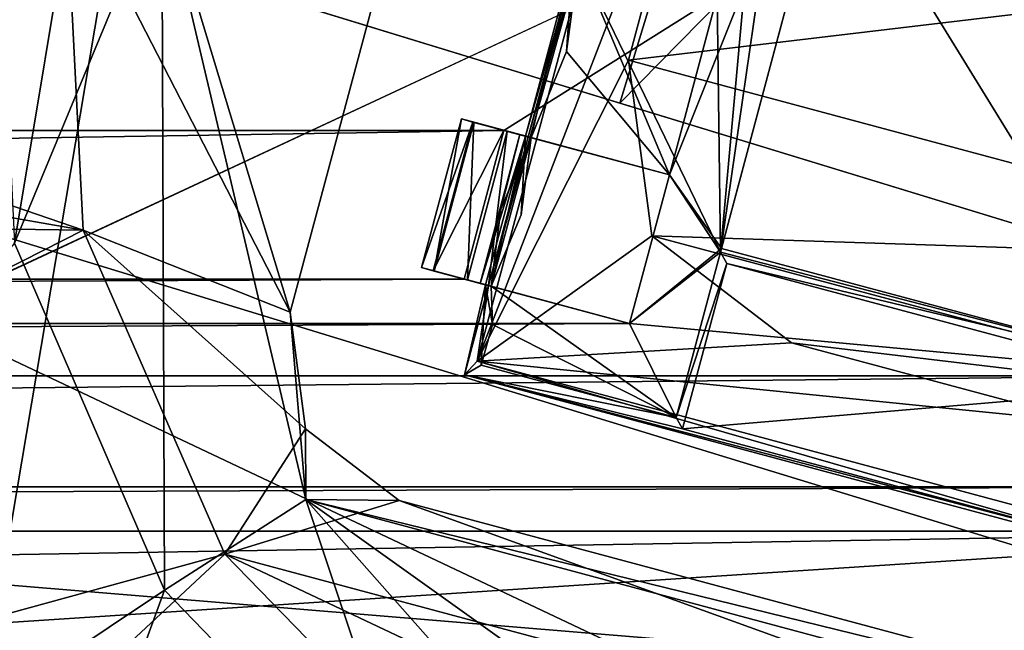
# Model space of a CAD drawing. Header units: millimetres. Extents: x -78 to 78, y -78 to 78.
# Tile 408 of 449: x 13.76 to 16.96, y 61.72 to 63.7. Entities that reach past the tile are written whole.
import ezdxf

# ---------------------------------------------------------------- set-up
doc = ezdxf.new("R2010")
doc.units = ezdxf.units.MM
doc.header["$LTSCALE"] = 41.718519
for name, color, linetype in [('10', 7, 'CONTINUOUS'), ('1017', 7, 'CONTINUOUS'), ('1056', 7, 'CONTINUOUS'), ('1073', 7, 'CONTINUOUS'), ('1154', 7, 'CONTINUOUS'), ('1191', 7, 'CONTINUOUS'), ('1192', 7, 'CONTINUOUS'), ('1196', 7, 'CONTINUOUS'), ('1211', 7, 'CONTINUOUS'), ('158', 7, 'CONTINUOUS'), ('1745', 7, 'CONTINUOUS'), ('1769', 7, 'CONTINUOUS'), ('203', 7, 'CONTINUOUS'), ('249', 7, 'CONTINUOUS'), ('251', 7, 'CONTINUOUS'), ('2704', 7, 'CONTINUOUS'), ('2720', 7, 'CONTINUOUS'), ('3363', 7, 'CONTINUOUS'), ('3385', 7, 'CONTINUOUS'), ('3441', 7, 'CONTINUOUS'), ('3468', 7, 'CONTINUOUS'), ('3470', 7, 'CONTINUOUS'), ('3490', 7, 'CONTINUOUS'), ('3498', 7, 'CONTINUOUS'), ('3515', 7, 'CONTINUOUS'), ('3521', 7, 'CONTINUOUS'), ('3523', 7, 'CONTINUOUS'), ('3542', 7, 'CONTINUOUS'), ('3563', 7, 'CONTINUOUS'), ('3564', 7, 'CONTINUOUS'), ('3570', 7, 'CONTINUOUS'), ('3571', 7, 'CONTINUOUS'), ('3590', 7, 'CONTINUOUS'), ('3591', 7, 'CONTINUOUS'), ('3592', 7, 'CONTINUOUS'), ('3598', 7, 'CONTINUOUS'), ('3618', 7, 'CONTINUOUS'), ('3619', 7, 'CONTINUOUS'), ('3647', 7, 'CONTINUOUS'), ('3649', 7, 'CONTINUOUS'), ('6', 7, 'CONTINUOUS')]:
    doc.layers.add(name, color=color, linetype=linetype)

msp = doc.modelspace()

# ---------------------------------------------------------------- linework, layer by layer
at = {"layer": '10', "linetype": 'CONTINUOUS'}
for points in [[(18.7849, 61.4426, -2), (0, 63, -2), (12.2508, 63.4403, -2), (18.7849, 61.4426, -2)], [(2.1335, 62.1087, -2), (0, 63, -2), (18.7849, 61.4426, -2), (2.1335, 62.1087, -2)], [(11.5198, 61.0495, -2), (2.1335, 62.1087, -2), (18.7849, 61.4426, -2), (11.5198, 61.0495, -2)]]:
    msp.add_3dface(points, dxfattribs=at)
at = {"layer": '1017', "color": 7, "linetype": 'CONTINUOUS'}
for points in [[(10.8032, 59.5557, 26.0387), (14.2311, 61.8461, 23.3613), (13.7428, 62.9725, 23.3613), (10.8032, 59.5557, 26.0387)], [(10.8032, 59.5557, 26.0387), (12.6834, 57.6128, 26.0387), (14.2311, 61.8461, 23.3613), (10.8032, 59.5557, 26.0387)], [(12.6834, 57.6128, 26.0387), (15.0848, 60.964, 23.3613), (14.2311, 61.8461, 23.3613), (12.6834, 57.6128, 26.0387)]]:
    msp.add_3dface(points, dxfattribs=at)
at = {"layer": '1056', "color": 7, "linetype": 'CONTINUOUS'}
for points in [[(14.6395, 62.7491, 23.2), (15.4677, 65.8401, 23.2), (14.2225, 64.1276, 23.2), (14.6395, 62.7491, 23.2)], [(14.6903, 62.1401, 23.2), (14.6395, 62.7491, 23.2), (14.2225, 64.1276, 23.2), (14.6903, 62.1401, 23.2)], [(14.6895, 62.3697, 23.2), (14.6395, 62.7491, 23.2), (14.6903, 62.1401, 23.2), (14.6895, 62.3697, 23.2)], [(14.9931, 62.1368, 23.2), (14.6895, 62.3697, 23.2), (14.6903, 62.1401, 23.2), (14.9931, 62.1368, 23.2)], [(18.084, 61.3085, 23.2), (14.9931, 62.1368, 23.2), (14.6903, 62.1401, 23.2), (18.084, 61.3085, 23.2)], [(18.3479, 61.16, 23.2), (18.084, 61.3085, 23.2), (14.6903, 62.1401, 23.2), (18.3479, 61.16, 23.2)], [(16.3356, 60.9652, 23.2), (18.3479, 61.16, 23.2), (14.6903, 62.1401, 23.2), (16.3356, 60.9652, 23.2)]]:
    msp.add_3dface(points, dxfattribs=at)
at = {"layer": '1073', "color": 7, "linetype": 'CONTINUOUS'}
for points in [[(13.941, 64.1646, 23.2412), (13.6826, 64.1987, 23.3613), (13.7428, 62.9725, 23.3613), (13.941, 64.1646, 23.2412)], [(14.2225, 64.1276, 23.2), (13.941, 64.1646, 23.2412), (13.7428, 62.9725, 23.3613), (14.2225, 64.1276, 23.2)], [(14.2311, 61.8461, 23.3613), (14.2225, 64.1276, 23.2), (13.7428, 62.9725, 23.3613), (14.2311, 61.8461, 23.3613)], [(14.6903, 62.1401, 23.2), (14.2225, 64.1276, 23.2), (14.2311, 61.8461, 23.3613), (14.6903, 62.1401, 23.2)], [(15.0848, 60.964, 23.3613), (14.6903, 62.1401, 23.2), (14.2311, 61.8461, 23.3613), (15.0848, 60.964, 23.3613)], [(16.3356, 60.9652, 23.2), (14.6903, 62.1401, 23.2), (16.1946, 60.4391, 23.3613), (16.3356, 60.9652, 23.2)], [(16.1946, 60.4391, 23.3613), (14.6903, 62.1401, 23.2), (15.0848, 60.964, 23.3613), (16.1946, 60.4391, 23.3613)]]:
    msp.add_3dface(points, dxfattribs=at)
at = {"layer": '1154', "color": 7, "linetype": 'CONTINUOUS'}
for points in [[(8.4236, 63.9839, 23.6629), (8.541, 64.8756, 23.6504), (13.9661, 63.0151, 22.2), (8.4236, 63.9839, 23.6629)], [(8.541, 64.8756, 23.6504), (13.9075, 64.169, 22.2), (13.9661, 63.0151, 22.2), (8.541, 64.8756, 23.6504)], [(8.3066, 63.0947, 23.7), (8.4236, 63.9839, 23.6629), (13.9661, 63.0151, 22.2), (8.3066, 63.0947, 23.7)], [(8.9231, 60.455, 23.7), (8.3066, 63.0947, 23.7), (13.9661, 63.0151, 22.2), (8.9231, 60.455, 23.7)], [(8.9231, 60.455, 23.7), (13.9661, 63.0151, 22.2), (14.4268, 61.9626, 22.2), (8.9231, 60.455, 23.7)], [(10.3118, 58.13, 23.7), (8.9231, 60.455, 23.7), (14.4268, 61.9626, 22.2), (10.3118, 58.13, 23.7)], [(10.3118, 58.13, 23.7), (14.4268, 61.9626, 22.2), (15.2242, 61.1437, 22.2), (10.3118, 58.13, 23.7)]]:
    msp.add_3dface(points, dxfattribs=at)
at = {"layer": '1191', "color": 7, "linetype": 'CONTINUOUS'}
for points in [[(14.6395, 62.7491, 22.2), (15.4677, 65.8401, 22.2), (14.6395, 62.7491, 23.2), (14.6395, 62.7491, 22.2)], [(14.6395, 62.7491, 23.2), (15.4677, 65.8401, 22.2), (15.4677, 65.8401, 23.2), (14.6395, 62.7491, 23.2)]]:
    msp.add_3dface(points, dxfattribs=at)
at = {"layer": '1192', "color": 7, "linetype": 'CONTINUOUS'}
for points in [[(18.084, 61.3085, 22.2), (14.9931, 62.1368, 22.2), (18.084, 61.3085, 23.2), (18.084, 61.3085, 22.2)], [(18.084, 61.3085, 23.2), (14.9931, 62.1368, 22.2), (14.9931, 62.1368, 23.2), (18.084, 61.3085, 23.2)]]:
    msp.add_3dface(points, dxfattribs=at)
at = {"layer": '1196', "color": 7, "linetype": 'CONTINUOUS'}
for points in [[(14.6395, 62.7491, 22.2), (13.9075, 64.169, 22.2), (15.4677, 65.8401, 22.2), (14.6395, 62.7491, 22.2)], [(13.9661, 63.0151, 22.2), (13.9075, 64.169, 22.2), (14.6395, 62.7491, 22.2), (13.9661, 63.0151, 22.2)], [(14.4268, 61.9626, 22.2), (13.9661, 63.0151, 22.2), (14.6895, 62.3697, 22.2), (14.4268, 61.9626, 22.2)], [(14.6895, 62.3697, 22.2), (13.9661, 63.0151, 22.2), (14.6395, 62.7491, 22.2), (14.6895, 62.3697, 22.2)], [(14.9931, 62.1368, 22.2), (14.4268, 61.9626, 22.2), (14.6895, 62.3697, 22.2), (14.9931, 62.1368, 22.2)], [(18.4874, 60.8746, 22.2), (14.4268, 61.9626, 22.2), (14.9931, 62.1368, 22.2), (18.4874, 60.8746, 22.2)], [(18.084, 61.3085, 22.2), (18.4874, 60.8746, 22.2), (14.9931, 62.1368, 22.2), (18.084, 61.3085, 22.2)], [(15.2242, 61.1437, 22.2), (14.4268, 61.9626, 22.2), (17.3873, 60.5641, 22.2), (15.2242, 61.1437, 22.2)], [(17.3873, 60.5641, 22.2), (14.4268, 61.9626, 22.2), (18.4874, 60.8746, 22.2), (17.3873, 60.5641, 22.2)]]:
    msp.add_3dface(points, dxfattribs=at)
at = {"layer": '1211', "color": 7, "linetype": 'CONTINUOUS'}
for points in [[(14.6895, 62.3697, 22.2), (14.6395, 62.7491, 22.2), (14.6895, 62.3697, 23.2), (14.6895, 62.3697, 22.2)], [(14.6895, 62.3697, 23.2), (14.6395, 62.7491, 22.2), (14.6395, 62.7491, 23.2), (14.6895, 62.3697, 23.2)], [(14.9931, 62.1368, 22.2), (14.6895, 62.3697, 22.2), (14.9931, 62.1368, 23.2), (14.9931, 62.1368, 22.2)], [(14.9931, 62.1368, 23.2), (14.6895, 62.3697, 22.2), (14.6895, 62.3697, 23.2), (14.9931, 62.1368, 23.2)]]:
    msp.add_3dface(points, dxfattribs=at)
at = {"layer": '158', "linetype": 'CONTINUOUS'}
for points in [[(12.2508, 63.4403), (18.7849, 61.4426), (12.2508, 63.4403, -2), (12.2508, 63.4403)], [(18.7849, 61.4426), (18.7849, 61.4426, -2), (12.2508, 63.4403, -2), (18.7849, 61.4426)]]:
    msp.add_3dface(points, dxfattribs=at)
at = {"layer": '1745', "linetype": 'CONTINUOUS'}
for points in [[(15.8595, 74.6681, 28.7), (-7.9703, 75.9162, 28.7), (2.0882, 57.7341, 28.7), (15.8595, 74.6681, 28.7)], [(12.7666, 56.3438, 28.7), (15.8595, 74.6681, 28.7), (2.0882, 57.7341, 28.7), (12.7666, 56.3438, 28.7)], [(23.0088, 52.9929, 28.7), (15.8595, 74.6681, 28.7), (12.7666, 56.3438, 28.7), (23.0088, 52.9929, 28.7)], [(38.1672, 66.1075, 28.7), (15.8595, 74.6681, 28.7), (24.936, 50.8549, 28.7), (38.1672, 66.1075, 28.7)], [(24.936, 50.8549, 28.7), (15.8595, 74.6681, 28.7), (23.362, 52.8149, 28.7), (24.936, 50.8549, 28.7)], [(23.362, 52.8149, 28.7), (15.8595, 74.6681, 28.7), (23.1879, 52.9089, 28.7), (23.362, 52.8149, 28.7)], [(23.1879, 52.9089, 28.7), (15.8595, 74.6681, 28.7), (23.0088, 52.9929, 28.7), (23.1879, 52.9089, 28.7)]]:
    msp.add_3dface(points, dxfattribs=at)
at = {"layer": '1769', "linetype": 'CONTINUOUS'}
for points in [[(24.562, 60.6528, 26.2), (10.0938, 72.6977, 26.2), (15.511, 72.9864, 26.2), (24.562, 60.6528, 26.2)], [(27.6073, 68.005, 26.2), (24.562, 60.6528, 26.2), (15.511, 72.9864, 26.2), (27.6073, 68.005, 26.2)], [(9.0551, 64.8079, 26.2), (10.0938, 72.6977, 26.2), (22.9916, 58.2182, 26.2), (9.0551, 64.8079, 26.2)], [(10.0938, 72.6977, 26.2), (24.562, 60.6528, 26.2), (22.9916, 58.2182, 26.2), (10.0938, 72.6977, 26.2)], [(9.0551, 64.8079, 26.2), (22.9916, 58.2182, 26.2), (20.6607, 56.4893, 26.2), (9.0551, 64.8079, 26.2)], [(9.0551, 64.8079, 26.2), (20.6607, 56.4893, 26.2), (9.1978, 61.9142, 26.2), (9.0551, 64.8079, 26.2)], [(20.6607, 56.4893, 26.2), (17.8776, 55.6942, 26.2), (9.1978, 61.9142, 26.2), (20.6607, 56.4893, 26.2)], [(17.8776, 55.6942, 26.2), (10.352, 59.2515, 26.2), (9.1978, 61.9142, 26.2), (17.8776, 55.6942, 26.2)]]:
    msp.add_3dface(points, dxfattribs=at)
at = {"layer": '203', "linetype": 'CONTINUOUS'}
for points in [[(14.2327, 63.88, 2.1264), (17.1923, 62.9752, 3.2), (14.8367, 66.8021, 1.8922), (14.2327, 63.88, 2.1264)], [(17.1923, 62.9752, 3.2), (18.061, 65.8164, 3.2), (14.8367, 66.8021, 1.8922), (17.1923, 62.9752, 3.2)]]:
    msp.add_3dface(points, dxfattribs=at)
at = {"layer": '249', "linetype": 'CONTINUOUS'}
for points in [[(14.2327, 63.88, 2.1264), (14.655, 63.7509, -0.4), (15.7108, 63.4281, 0.769), (14.2327, 63.88, 2.1264)], [(17.1923, 62.9752, 3.2), (14.2327, 63.88, 2.1264), (17.1923, 62.9752, 1.2), (17.1923, 62.9752, 3.2)], [(17.1923, 62.9752, 1.2), (14.2327, 63.88, 2.1264), (15.7108, 63.4281, 0.769), (17.1923, 62.9752, 1.2)]]:
    msp.add_3dface(points, dxfattribs=at)
at = {"layer": '251', "linetype": 'CONTINUOUS'}
for points in [[(15.7108, 63.4281, 0.769), (14.655, 63.7509, -0.4), (16.5795, 66.2693, 0.769), (15.7108, 63.4281, 0.769)], [(18.061, 65.8164, 1.2), (15.7108, 63.4281, 0.769), (16.5795, 66.2693, 0.769), (18.061, 65.8164, 1.2)], [(17.1923, 62.9752, 1.2), (15.7108, 63.4281, 0.769), (18.061, 65.8164, 1.2), (17.1923, 62.9752, 1.2)]]:
    msp.add_3dface(points, dxfattribs=at)
at = {"layer": '2704', "linetype": 'CONTINUOUS'}
for points in [[(16.0407, 62.9557, 21.67), (16.5779, 64.9605, 21.67), (15.872, 63.1953, 21.67), (16.0407, 62.9557, 21.67)], [(15.872, 63.1953, 21.67), (16.5779, 64.9605, 21.67), (16.0273, 63.7748, 21.67), (15.872, 63.1953, 21.67)], [(-15.3341, 63.3395, 21.67), (16.0273, 63.7748, 21.67), (-16.0273, 63.7749, 21.67), (-15.3341, 63.3395, 21.67)], [(15.3341, 63.3394, 21.67), (16.0273, 63.7748, 21.67), (-15.3341, 63.3395, 21.67), (15.3341, 63.3394, 21.67)], [(15.3341, 63.3394, 21.67), (15.872, 63.1953, 21.67), (16.0273, 63.7748, 21.67), (15.3341, 63.3394, 21.67)], [(15.3341, 63.3394, 21.67), (-15.3341, 63.3395, 21.67), (-15.2047, 62.8565, 21.67), (15.3341, 63.3394, 21.67)], [(15.2047, 62.8565, 21.67), (15.3341, 63.3394, 21.67), (-15.2047, 62.8565, 21.67), (15.2047, 62.8565, 21.67)], [(15.7426, 62.7123, 21.67), (16.0407, 62.9557, 21.67), (15.872, 63.1953, 21.67), (15.7426, 62.7123, 21.67)], [(17.5862, 62.5416, 21.67), (16.0407, 62.9557, 21.67), (15.7426, 62.7123, 21.67), (17.5862, 62.5416, 21.67)], [(15.7426, 62.7123, 21.67), (15.2047, 62.8565, 21.67), (-15.7426, 62.7124, 21.67), (15.7426, 62.7123, 21.67)], [(-15.7426, 62.7124, 21.67), (15.2047, 62.8565, 21.67), (-15.2047, 62.8565, 21.67), (-15.7426, 62.7124, 21.67)], [(-17.5862, 62.5416, 21.67), (15.7426, 62.7123, 21.67), (-15.7426, 62.7124, 21.67), (-17.5862, 62.5416, 21.67)], [(17.5862, 62.5416, 21.67), (15.7426, 62.7123, 21.67), (-17.5862, 62.5416, 21.67), (17.5862, 62.5416, 21.67)], [(17.7227, 62.1817, 21.67), (17.5862, 62.5416, 21.67), (-17.7227, 62.1818, 21.67), (17.7227, 62.1817, 21.67)], [(17.5862, 62.5416, 21.67), (-17.5862, 62.5416, 21.67), (-17.7227, 62.1818, 21.67), (17.5862, 62.5416, 21.67)], [(17.7227, 62.1817, 21.67), (-17.7227, 62.1818, 21.67), (-18.2607, 62.0377, 21.67), (17.7227, 62.1817, 21.67)], [(18.2606, 62.0376, 21.67), (17.7227, 62.1817, 21.67), (-18.2607, 62.0377, 21.67), (18.2606, 62.0376, 21.67)], [(18.2606, 62.0376, 21.67), (-18.2607, 62.0377, 21.67), (-10.8683, 61.5473, 21.67), (18.2606, 62.0376, 21.67)], [(10.8402, 61.5523, 21.67), (18.2606, 62.0376, 21.67), (-10.8683, 61.5473, 21.67), (10.8402, 61.5523, 21.67)], [(32.3051, 59.1177, 21.67), (18.2606, 62.0376, 21.67), (10.8402, 61.5523, 21.67), (32.3051, 59.1177, 21.67)]]:
    msp.add_3dface(points, dxfattribs=at)
at = {"layer": '2720', "linetype": 'CONTINUOUS'}
for points in [[(-21.6495, 66.5675, 20.074), (21.6343, 66.5724, 20.074), (10.8681, 61.5473, 20.074), (-21.6495, 66.5675, 20.074)], [(21.6343, 66.5724, 20.074), (41.111, 56.6556, 20.074), (10.8681, 61.5473, 20.074), (21.6343, 66.5724, 20.074)]]:
    msp.add_3dface(points, dxfattribs=at)
at = {"layer": '3363', "linetype": 'CONTINUOUS'}
for points in [[(16.0407, 62.9557, 21.67), (17.5862, 62.5416, 21.67), (16.0376, 62.9439, 21.845), (16.0407, 62.9557, 21.67)], [(16.0376, 62.9439, 21.845), (17.5862, 62.5416, 21.67), (16.0586, 62.9075, 22.27), (16.0376, 62.9439, 21.845)], [(16.0586, 62.9075, 22.27), (17.5862, 62.5416, 21.67), (17.5466, 62.5087, 22.27), (16.0586, 62.9075, 22.27)]]:
    msp.add_3dface(points, dxfattribs=at)
at = {"layer": '3385', "linetype": 'CONTINUOUS'}
for points in [[(16.0407, 62.9557, 21.67), (16.0376, 62.9439, 21.845), (16.5811, 64.9723, 21.845), (16.0407, 62.9557, 21.67)], [(16.5779, 64.9605, 21.67), (16.0407, 62.9557, 21.67), (16.5811, 64.9723, 21.845), (16.5779, 64.9605, 21.67)]]:
    msp.add_3dface(points, dxfattribs=at)
at = {"layer": '3441', "linetype": 'CONTINUOUS'}
for points in [[(16.0376, 62.9439, 21.845), (16.0586, 62.9075, 22.27), (15.8936, 62.4065, 21.845), (16.0376, 62.9439, 21.845)], [(15.8936, 62.4065, 21.845), (16.0586, 62.9075, 22.27), (15.9146, 62.3701, 22.27), (15.8936, 62.4065, 21.845)]]:
    msp.add_3dface(points, dxfattribs=at)
at = {"layer": '3468', "linetype": 'CONTINUOUS'}
for points in [[(16.5811, 64.9723, 21.845), (16.0376, 62.9439, 21.845), (16.312, 64.8374, 21.845), (16.5811, 64.9723, 21.845)], [(16.312, 64.8374, 21.845), (16.0376, 62.9439, 21.845), (16.1567, 64.2578, 21.845), (16.312, 64.8374, 21.845)], [(16.1567, 64.2578, 21.845), (16.0376, 62.9439, 21.845), (16.0273, 63.7748, 21.845), (16.1567, 64.2578, 21.845)], [(15.5772, 63.8954, 21.845), (15.872, 63.1953, 21.845), (15.5372, 63.5956, 21.845), (15.5772, 63.8954, 21.845)], [(16.0376, 62.9439, 21.845), (15.872, 63.1953, 21.845), (15.5772, 63.8954, 21.845), (16.0376, 62.9439, 21.845)], [(16.0273, 63.7748, 21.845), (16.0376, 62.9439, 21.845), (15.5772, 63.8954, 21.845), (16.0273, 63.7748, 21.845)], [(15.5372, 63.5956, 21.845), (15.872, 63.1953, 21.845), (15.4221, 63.3158, 21.845), (15.5372, 63.5956, 21.845)], [(15.872, 63.1953, 21.845), (16.0376, 62.9439, 21.845), (15.7426, 62.7123, 21.845), (15.872, 63.1953, 21.845)], [(15.7426, 62.7123, 21.845), (16.0376, 62.9439, 21.845), (15.8936, 62.4065, 21.845), (15.7426, 62.7123, 21.845)], [(15.2925, 62.8329, 21.845), (15.7426, 62.7123, 21.845), (15.8936, 62.4065, 21.845), (15.2925, 62.8329, 21.845)], [(15.2973, 62.7086, 21.845), (15.2925, 62.8329, 21.845), (15.8936, 62.4065, 21.845), (15.2973, 62.7086, 21.845)], [(15.2596, 62.5764, 21.845), (15.2973, 62.7086, 21.845), (15.8936, 62.4065, 21.845), (15.2596, 62.5764, 21.845)]]:
    msp.add_3dface(points, dxfattribs=at)
at = {"layer": '3470', "linetype": 'CONTINUOUS'}
for points in [[(16.0586, 62.9075, 22.27), (17.5466, 62.5087, 22.27), (15.9146, 62.3701, 22.27), (16.0586, 62.9075, 22.27)], [(17.5466, 62.5087, 22.27), (17.4027, 61.9714, 22.27), (15.9146, 62.3701, 22.27), (17.5466, 62.5087, 22.27)]]:
    msp.add_3dface(points, dxfattribs=at)
at = {"layer": '3490', "linetype": 'CONTINUOUS'}
for points in [[(15.2925, 62.8329, 21.845), (15.0664, 62.8935, 21.896), (15.104, 62.8834, 21.7623), (15.2925, 62.8329, 21.845)], [(15.0664, 62.8935, 21.896), (15.2925, 62.8329, 21.845), (15.2567, 62.8425, 22.1542), (15.0664, 62.8935, 21.896)], [(15.0664, 62.8935, 22.421), (15.0664, 62.8935, 21.896), (15.2567, 62.8425, 22.1542), (15.0664, 62.8935, 22.421)], [(15.1072, 62.8826, 22.5598), (15.0664, 62.8935, 22.421), (15.2742, 62.8378, 22.4493), (15.1072, 62.8826, 22.5598)], [(15.2742, 62.8378, 22.4493), (15.0664, 62.8935, 22.421), (15.2567, 62.8425, 22.1542), (15.2742, 62.8378, 22.4493)], [(15.2047, 62.8565, 21.67), (15.7426, 62.7123, 21.845), (15.104, 62.8834, 21.7623), (15.2047, 62.8565, 21.67)], [(15.7426, 62.7123, 21.845), (15.2925, 62.8329, 21.845), (15.104, 62.8834, 21.7623), (15.7426, 62.7123, 21.845)], [(15.2155, 62.8536, 22.652), (15.1072, 62.8826, 22.5598), (15.2838, 62.8353, 22.6698), (15.2155, 62.8536, 22.652)], [(15.2838, 62.8353, 22.6698), (15.1072, 62.8826, 22.5598), (15.2742, 62.8378, 22.4493), (15.2838, 62.8353, 22.6698)], [(15.2047, 62.8565, 21.67), (15.7426, 62.7123, 21.67), (15.7426, 62.7123, 21.845), (15.2047, 62.8565, 21.67)]]:
    msp.add_3dface(points, dxfattribs=at)
at = {"layer": '3498', "linetype": 'CONTINUOUS'}
for points in [[(15.7426, 62.7123, 21.67), (15.872, 63.1953, 21.67), (15.7426, 62.7123, 21.845), (15.7426, 62.7123, 21.67)], [(15.872, 63.1953, 21.67), (15.872, 63.1953, 21.845), (15.7426, 62.7123, 21.845), (15.872, 63.1953, 21.67)]]:
    msp.add_3dface(points, dxfattribs=at)
at = {"layer": '3515', "linetype": 'CONTINUOUS'}
for points in [[(15.1958, 63.3765, 21.896), (15.2334, 63.3664, 21.7623), (15.0664, 62.8935, 21.896), (15.1958, 63.3765, 21.896)], [(15.0664, 62.8935, 21.896), (15.2334, 63.3664, 21.7623), (15.104, 62.8834, 21.7623), (15.0664, 62.8935, 21.896)], [(15.2334, 63.3664, 21.7623), (15.3341, 63.3394, 21.67), (15.104, 62.8834, 21.7623), (15.2334, 63.3664, 21.7623)], [(15.3341, 63.3394, 21.67), (15.2047, 62.8565, 21.67), (15.104, 62.8834, 21.7623), (15.3341, 63.3394, 21.67)]]:
    msp.add_3dface(points, dxfattribs=at)
at = {"layer": '3521', "linetype": 'CONTINUOUS'}
for points in [[(15.2061, 62.5455, 22.67), (15.2061, 62.5455, 22.47), (18.1039, 61.769, 22.47), (15.2061, 62.5455, 22.67)], [(18.1039, 61.769, 22.67), (15.2061, 62.5455, 22.67), (18.1039, 61.769, 22.47), (18.1039, 61.769, 22.67)]]:
    msp.add_3dface(points, dxfattribs=at)
at = {"layer": '3523', "linetype": 'CONTINUOUS'}
for points in [[(15.2596, 62.5764, 21.845), (15.8936, 62.4065, 21.845), (15.2061, 62.5455, 22.47), (15.2596, 62.5764, 21.845)], [(15.2061, 62.5455, 22.47), (15.8936, 62.4065, 21.845), (15.9146, 62.3701, 22.27), (15.2061, 62.5455, 22.47)], [(18.1039, 61.769, 22.47), (15.2061, 62.5455, 22.47), (17.4027, 61.9714, 22.27), (18.1039, 61.769, 22.47)], [(17.4027, 61.9714, 22.27), (15.2061, 62.5455, 22.47), (15.9146, 62.3701, 22.27), (17.4027, 61.9714, 22.27)]]:
    msp.add_3dface(points, dxfattribs=at)
at = {"layer": '3542', "linetype": 'CONTINUOUS'}
for points in [[(15.386, 63.3255, 22.1557), (15.4221, 63.3158, 21.845), (15.1958, 63.3765, 21.896), (15.386, 63.3255, 22.1557)], [(15.1958, 63.3765, 21.896), (15.4221, 63.3158, 21.845), (15.2334, 63.3664, 21.7623), (15.1958, 63.3765, 21.896)], [(15.4036, 63.3208, 22.4493), (15.386, 63.3255, 22.1557), (15.1958, 63.3765, 22.421), (15.4036, 63.3208, 22.4493)], [(15.1958, 63.3765, 22.421), (15.386, 63.3255, 22.1557), (15.1958, 63.3765, 21.896), (15.1958, 63.3765, 22.421)], [(15.2366, 63.3655, 22.5598), (15.4036, 63.3208, 22.4493), (15.1958, 63.3765, 22.421), (15.2366, 63.3655, 22.5598)], [(15.872, 63.1953, 21.67), (15.3341, 63.3394, 21.67), (15.2334, 63.3664, 21.7623), (15.872, 63.1953, 21.67)], [(15.872, 63.1953, 21.845), (15.872, 63.1953, 21.67), (15.2334, 63.3664, 21.7623), (15.872, 63.1953, 21.845)], [(15.4221, 63.3158, 21.845), (15.872, 63.1953, 21.845), (15.2334, 63.3664, 21.7623), (15.4221, 63.3158, 21.845)], [(15.3449, 63.3365, 22.652), (15.4036, 63.3208, 22.4493), (15.2366, 63.3655, 22.5598), (15.3449, 63.3365, 22.652)], [(15.4132, 63.3182, 22.6698), (15.4036, 63.3208, 22.4493), (15.3449, 63.3365, 22.652), (15.4132, 63.3182, 22.6698)]]:
    msp.add_3dface(points, dxfattribs=at)
at = {"layer": '3563', "linetype": 'CONTINUOUS'}
for points in [[(15.386, 63.3255, 22.1557), (15.4036, 63.3208, 22.4493), (15.2567, 62.8425, 22.1542), (15.386, 63.3255, 22.1557)], [(15.3243, 63.0832, 21.9003), (15.386, 63.3255, 22.1557), (15.2567, 62.8425, 22.1542), (15.3243, 63.0832, 21.9003)], [(15.4036, 63.3208, 22.4493), (15.2742, 62.8378, 22.4493), (15.2567, 62.8425, 22.1542), (15.4036, 63.3208, 22.4493)], [(15.4221, 63.3158, 21.845), (15.386, 63.3255, 22.1557), (15.3243, 63.0832, 21.9003), (15.4221, 63.3158, 21.845)], [(15.2925, 62.8329, 21.845), (15.3243, 63.0832, 21.9003), (15.2567, 62.8425, 22.1542), (15.2925, 62.8329, 21.845)]]:
    msp.add_3dface(points, dxfattribs=at)
at = {"layer": '3564', "linetype": 'CONTINUOUS'}
for points in [[(15.1958, 63.3765, 22.421), (15.1958, 63.3765, 21.896), (15.0664, 62.8935, 22.421), (15.1958, 63.3765, 22.421)], [(15.1958, 63.3765, 21.896), (15.0664, 62.8935, 21.896), (15.0664, 62.8935, 22.421), (15.1958, 63.3765, 21.896)]]:
    msp.add_3dface(points, dxfattribs=at)
at = {"layer": '3570', "linetype": 'CONTINUOUS'}
for points in [[(15.2468, 62.5894, 23.47), (15.2061, 62.5455, 22.67), (18.1039, 61.769, 22.67), (15.2468, 62.5894, 23.47)], [(18.0906, 61.8274, 23.47), (15.2468, 62.5894, 23.47), (18.1039, 61.769, 22.67), (18.0906, 61.8274, 23.47)]]:
    msp.add_3dface(points, dxfattribs=at)
at = {"layer": '3571', "linetype": 'CONTINUOUS'}
for points in [[(15.4221, 63.3158, 21.845), (15.4036, 63.3208, 22.4493), (15.5589, 63.9004, 22.4513), (15.4221, 63.3158, 21.845)], [(15.5372, 63.5956, 21.845), (15.4221, 63.3158, 21.845), (15.5589, 63.9004, 22.4513), (15.5372, 63.5956, 21.845)], [(15.5772, 63.8954, 21.845), (15.5372, 63.5956, 21.845), (15.5589, 63.9004, 22.4513), (15.5772, 63.8954, 21.845)], [(15.4036, 63.3208, 22.4493), (15.2925, 62.8329, 21.845), (15.2742, 62.8378, 22.4493), (15.4036, 63.3208, 22.4493)], [(15.2925, 62.8329, 21.845), (15.4036, 63.3208, 22.4493), (15.3903, 63.0653, 21.8495), (15.2925, 62.8329, 21.845)], [(15.4036, 63.3208, 22.4493), (15.4221, 63.3158, 21.845), (15.3903, 63.0653, 21.8495), (15.4036, 63.3208, 22.4493)], [(15.2742, 62.8378, 22.4493), (15.2596, 62.5764, 21.845), (15.2061, 62.5455, 22.47), (15.2742, 62.8378, 22.4493)], [(15.2973, 62.7086, 21.845), (15.2596, 62.5764, 21.845), (15.2742, 62.8378, 22.4493), (15.2973, 62.7086, 21.845)], [(15.2925, 62.8329, 21.845), (15.2973, 62.7086, 21.845), (15.2742, 62.8378, 22.4493), (15.2925, 62.8329, 21.845)]]:
    msp.add_3dface(points, dxfattribs=at)
at = {"layer": '3590', "linetype": 'CONTINUOUS'}
for points in [[(15.4221, 63.3158, 21.845), (15.2925, 62.8329, 21.845), (15.3903, 63.0653, 21.8495), (15.4221, 63.3158, 21.845)], [(15.2925, 62.8329, 21.845), (15.4221, 63.3158, 21.845), (15.3243, 63.0832, 21.9003), (15.2925, 62.8329, 21.845)]]:
    msp.add_3dface(points, dxfattribs=at)
at = {"layer": '3591', "linetype": 'CONTINUOUS'}
for points in [[(15.1958, 63.3765, 22.421), (15.0664, 62.8935, 22.421), (15.1072, 62.8826, 22.5598), (15.1958, 63.3765, 22.421)], [(15.2366, 63.3655, 22.5598), (15.1958, 63.3765, 22.421), (15.1072, 62.8826, 22.5598), (15.2366, 63.3655, 22.5598)], [(15.2155, 62.8536, 22.652), (15.2366, 63.3655, 22.5598), (15.1072, 62.8826, 22.5598), (15.2155, 62.8536, 22.652)], [(15.3449, 63.3365, 22.652), (15.2366, 63.3655, 22.5598), (15.2155, 62.8536, 22.652), (15.3449, 63.3365, 22.652)]]:
    msp.add_3dface(points, dxfattribs=at)
at = {"layer": '3592', "linetype": 'CONTINUOUS'}
for points in [[(15.4036, 63.3208, 22.4493), (15.5685, 63.8978, 22.6698), (15.5589, 63.9004, 22.4513), (15.4036, 63.3208, 22.4493)], [(15.4036, 63.3208, 22.4493), (15.4132, 63.3182, 22.6698), (15.5685, 63.8978, 22.6698), (15.4036, 63.3208, 22.4493)]]:
    msp.add_3dface(points, dxfattribs=at)
at = {"layer": '3598', "linetype": 'CONTINUOUS'}
for points in [[(15.2838, 62.8353, 22.6698), (15.2742, 62.8378, 22.4493), (15.2061, 62.5455, 22.47), (15.2838, 62.8353, 22.6698)], [(15.2061, 62.5455, 22.67), (15.2838, 62.8353, 22.6698), (15.2061, 62.5455, 22.47), (15.2061, 62.5455, 22.67)]]:
    msp.add_3dface(points, dxfattribs=at)
at = {"layer": '3618', "linetype": 'CONTINUOUS'}
for points in [[(15.9263, 65.1252, 23.47), (15.2838, 62.8353, 22.6698), (15.2468, 62.5894, 23.47), (15.9263, 65.1252, 23.47)], [(15.4132, 63.3182, 22.6698), (15.2838, 62.8353, 22.6698), (15.9263, 65.1252, 23.47), (15.4132, 63.3182, 22.6698)], [(15.4132, 63.3182, 22.6698), (15.9263, 65.1252, 23.47), (15.5685, 63.8978, 22.6698), (15.4132, 63.3182, 22.6698)], [(15.2468, 62.5894, 23.47), (15.2838, 62.8353, 22.6698), (15.2061, 62.5455, 22.67), (15.2468, 62.5894, 23.47)]]:
    msp.add_3dface(points, dxfattribs=at)
at = {"layer": '3619', "linetype": 'CONTINUOUS'}
for points in [[(15.3449, 63.3365, 22.652), (15.2155, 62.8536, 22.652), (15.2838, 62.8353, 22.6698), (15.3449, 63.3365, 22.652)], [(15.4132, 63.3182, 22.6698), (15.3449, 63.3365, 22.652), (15.2838, 62.8353, 22.6698), (15.4132, 63.3182, 22.6698)]]:
    msp.add_3dface(points, dxfattribs=at)
at = {"layer": '3647', "linetype": 'CONTINUOUS'}
for points in [[(15.9263, 65.1252, 23.47), (15.2468, 62.5894, 23.47), (15.9976, 64.5334, 23.47), (15.9263, 65.1252, 23.47)], [(15.9976, 64.5334, 23.47), (15.2468, 62.5894, 23.47), (15.7388, 63.5675, 23.47), (15.9976, 64.5334, 23.47)], [(15.7388, 63.5675, 23.47), (15.2468, 62.5894, 23.47), (15.8147, 62.9967, 23.47), (15.7388, 63.5675, 23.47)], [(15.8147, 62.9967, 23.47), (15.2468, 62.5894, 23.47), (16.2691, 62.6489, 23.47), (15.8147, 62.9967, 23.47)], [(16.2691, 62.6489, 23.47), (15.2468, 62.5894, 23.47), (17.235, 62.3901, 23.47), (16.2691, 62.6489, 23.47)], [(15.2468, 62.5894, 23.47), (18.0906, 61.8274, 23.47), (17.235, 62.3901, 23.47), (15.2468, 62.5894, 23.47)]]:
    msp.add_3dface(points, dxfattribs=at)
at = {"layer": '3649', "linetype": 'CONTINUOUS'}
for points in [[(15.9976, 64.5334, 23.47), (15.7388, 63.5675, 23.47), (18.4124, 63.8863, 23.47), (15.9976, 64.5334, 23.47)], [(15.7388, 63.5675, 23.47), (18.1536, 62.9204, 23.47), (18.4124, 63.8863, 23.47), (15.7388, 63.5675, 23.47)], [(15.7388, 63.5675, 23.47), (15.8147, 62.9967, 23.47), (18.1536, 62.9204, 23.47), (15.7388, 63.5675, 23.47)], [(15.8147, 62.9967, 23.47), (16.2691, 62.6489, 23.47), (17.8058, 62.466, 23.47), (15.8147, 62.9967, 23.47)], [(15.8147, 62.9967, 23.47), (17.8058, 62.466, 23.47), (18.1536, 62.9204, 23.47), (15.8147, 62.9967, 23.47)], [(16.2691, 62.6489, 23.47), (17.235, 62.3901, 23.47), (17.8058, 62.466, 23.47), (16.2691, 62.6489, 23.47)]]:
    msp.add_3dface(points, dxfattribs=at)
at = {"layer": '6', "linetype": 'CONTINUOUS'}
msp.add_3dface([(12.2508, 63.4403), (11.5198, 61.0495), (18.7849, 61.4426), (12.2508, 63.4403)], dxfattribs=at)

doc.saveas('drawing.dxf')
